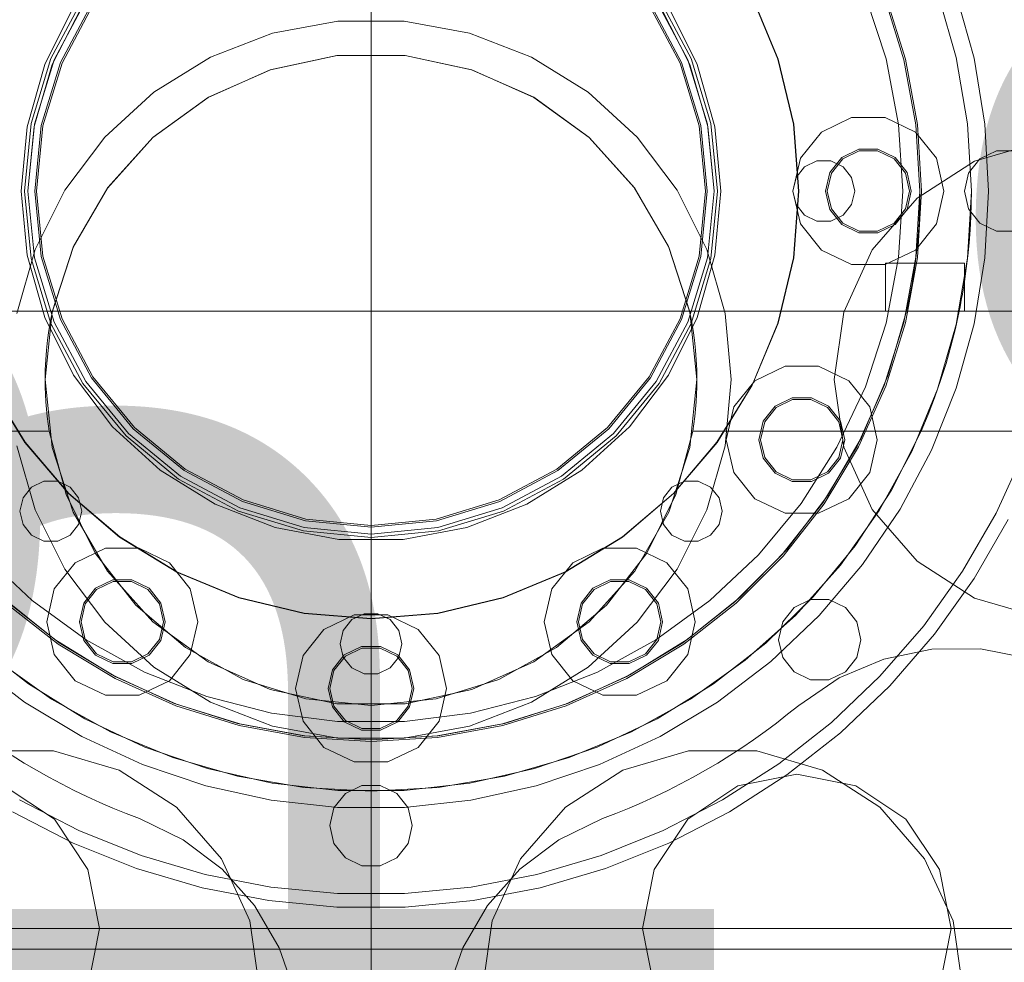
# Model space of a CAD drawing. Header units: millimetres. Extents: x -4738 to 65662, y -68080 to 6847.
# Tile 914 of 1056: x 24348 to 24635, y 1500 to 1775. Entities that reach past the tile are written whole.
import ezdxf

# ---------------------------------------------------------------- set-up
doc = ezdxf.new("R2010")
doc.units = ezdxf.units.MM
for name, color, linetype, lineweight in [('COTAS_O', 1, 'Continuous', 0), ('COTAS_P', 1, 'Continuous', 0), ('lateral_briquetadora', 7, 'Continuous', 0)]:
    doc.layers.add(name, color=color, linetype=linetype, lineweight=lineweight)
doc.dimstyles.new('R19_100', dxfattribs={"dimtxt": 250, "dimasz": 150, "dimexe": 150, "dimexo": 80, "dimgap": 100, "dimtad": 1, "dimtih": 1, "dimtoh": 1, "dimdsep": 46, "dimcen": 0.09, "dimadec": 0, "dimazin": 0, "dimtfac": 1, "dimtdec": 4, "dimtofl": 0, "dimtmove": 0, "dimatfit": 3, "dimfxl": 1, "dimtolj": 1, "dimtzin": 0, "dimarcsym": 0})

# ---------------------------------------------------------------- blocks, each defined once
blk = doc.blocks.new('DIM_R30_4')
at = {"layer": 'COTAS_P'}
for p, q in [((15248.37, 1279.09), (24311.82, 4109.09)), ((24311.82, 4109.09), (24155.23, 4107.34)), ((24311.82, 4109.09), (24182.05, 4021.43)), ((24580.07, 3250), (24311.82, 4109.09)), ((15248.37, 1279.09), (15378.14, 1366.76)), ((15248.37, 1279.09), (15404.97, 1280.85)), ((15516.62, 420), (15248.37, 1279.09))]:
    blk.add_line(p, q, dxfattribs=at)
blk.add_text('9495 P', height=250, rotation=17.3406, dxfattribs=at).set_placement((19750.29, 2789.55))
blk = doc.blocks.new('DIM_R30_6')
at = {"layer": 'COTAS_P'}
for p, q in [((24580.07, 3250), (24980.07, 3250)), ((24980.07, 3250), (24935.07, 3100)), ((24980.07, 0), (24980.07, 3250)), ((24980.07, 3250), (25025.07, 3100)), ((24980.07, 0), (24935.07, 150)), ((24980.07, 0), (25025.07, 150)), ((24580.07, 0), (24980.07, 0))]:
    blk.add_line(p, q, dxfattribs=at)
blk.add_text('3250 P', height=250, rotation=90, dxfattribs=at).set_placement((24880.07, 1625))
blk = doc.blocks.new('DIM_R30_7')
at = {"layer": 'COTAS_P'}
for p, q in [((24250.07, 2141), (24400.07, 2186)), ((26750.07, 2141), (26600.07, 2186)), ((24250.07, 1241), (24250.07, 2141)), ((24250.07, 2141), (26750.07, 2141)), ((24250.07, 2141), (24400.07, 2096)), ((26750.07, 2141), (26600.07, 2096)), ((26750.07, 1241), (26750.07, 2141))]:
    blk.add_line(p, q, dxfattribs=at)
blk.add_text('2500 P', height=250, dxfattribs=at).set_placement((25500.07, 2241))
blk = doc.blocks.new('DIM_R30_8')
at = {"layer": 'COTAS_P'}
for p, q in [((24250.07, 1241), (24650.07, 1241)), ((24650.07, 1241), (24605.07, 1091)), ((24650.07, 0), (24650.07, 1241)), ((24650.07, 1241), (24695.07, 1091)), ((24650.07, 0), (24605.07, 150)), ((24650.07, 0), (24695.07, 150)), ((24250.07, 0), (24650.07, 0))]:
    blk.add_line(p, q, dxfattribs=at)
blk.add_text('1241 P', height=250, rotation=90, dxfattribs=at).set_placement((24550.07, 620.5))
blk = doc.blocks.new('DIM_R30_27')
at = {"layer": 'COTAS_O'}
for p, q in [((23750.07, 2330), (24450.07, 2330)), ((24450.07, 2330), (24405.07, 2180)), ((24450.07, 0), (24450.07, 2330)), ((24450.07, 2330), (24495.07, 2180)), ((24450.07, 0), (24405.07, 150)), ((24450.07, 0), (24495.07, 150)), ((23750.07, 0), (24450.07, 0))]:
    blk.add_line(p, q, dxfattribs=at)
blk.add_text('2330 O', height=250, rotation=90, dxfattribs=at).set_placement((24350.07, 1165))

msp = doc.modelspace()

# ---------------------------------------------------------------- linework, layer by layer
at = {"layer": 'lateral_briquetadora'}
for p, q in [((24615.247, 1782.799), (24620.68, 1763.941)), ((24625.859, 1763.695), (24620.645, 1782.474)), ((24366.089, 1781.113), (24356.756, 1763.651)), ((24357.68, 1763.268), (24366.921, 1780.557)), ((24533.214, 1780.557), (24542.455, 1763.268)), ((24543.379, 1763.651), (24534.046, 1781.113)), ((24561.193, 1781.469), (24568.644, 1763.433)), ((24561.295, 1781.489), (24568.745, 1763.446)), ((24594.183, 1782.059), (24600.198, 1763.547)), ((24599.67, 1781.737), (24605.418, 1763.291)), ((24600.138, 1781.914), (24605.904, 1763.41)), ((24354.955, 1761.847), (24363.345, 1778.696)), ((24357.13, 1761.914), (24365.722, 1778.72)), ((24359.527, 1762.503), (24368.583, 1779.446)), ((24359.989, 1762.312), (24368.999, 1779.168)), ((24531.136, 1779.168), (24540.146, 1762.312)), ((24531.552, 1779.446), (24540.608, 1762.503)), ((24534.413, 1778.72), (24543.005, 1761.914)), ((24536.79, 1778.696), (24545.18, 1761.847)), ((24421.333, 1770.992), (24440.379, 1774.552)), ((24440.379, 1774.552), (24459.756, 1774.552)), ((24459.756, 1774.552), (24478.802, 1770.992)), ((24403.265, 1763.992), (24421.333, 1770.992)), ((24478.802, 1770.992), (24496.87, 1763.992)), ((24356.756, 1763.651), (24351.008, 1744.704)), ((24351.989, 1744.509), (24357.68, 1763.268)), ((24353.951, 1744.119), (24359.527, 1762.503)), ((24386.791, 1753.792), (24403.265, 1763.992)), ((24420.711, 1760.35), (24440.137, 1764.48)), ((24420.767, 1760.368), (24440.157, 1764.482)), ((24440.137, 1764.48), (24459.998, 1764.48)), ((24440.157, 1764.482), (24459.978, 1764.482)), ((24459.978, 1764.482), (24479.368, 1760.368)), ((24459.998, 1764.48), (24479.424, 1760.35)), ((24496.87, 1763.992), (24513.344, 1753.792)), ((24540.608, 1762.503), (24546.184, 1744.119)), ((24542.455, 1763.268), (24548.146, 1744.509)), ((24549.127, 1744.704), (24543.379, 1763.651)), ((24568.644, 1763.433), (24573.19, 1744.455)), ((24568.745, 1763.446), (24573.29, 1744.461)), ((24600.198, 1763.547), (24603.845, 1744.427)), ((24605.418, 1763.291), (24608.901, 1744.286)), ((24605.904, 1763.41), (24609.397, 1744.346)), ((24620.68, 1763.941), (24623.967, 1744.594)), ((24629.012, 1744.461), (24625.859, 1763.695)), ((24349.804, 1743.742), (24354.955, 1761.847)), ((24351.849, 1743.792), (24357.13, 1761.914)), ((24354.441, 1744.021), (24359.989, 1762.312)), ((24402.567, 1752.272), (24420.711, 1760.35)), ((24402.652, 1752.321), (24420.767, 1760.368)), ((24479.368, 1760.368), (24497.483, 1752.321)), ((24479.424, 1760.35), (24497.567, 1752.272)), ((24540.146, 1762.312), (24545.694, 1744.021)), ((24543.005, 1761.914), (24548.286, 1743.792)), ((24545.18, 1761.847), (24550.331, 1743.742)), ((24372.472, 1740.738), (24386.791, 1753.792)), ((24513.344, 1753.792), (24527.663, 1740.738)), ((24386.5, 1740.599), (24402.567, 1752.272)), ((24386.602, 1740.69), (24402.652, 1752.321)), ((24497.483, 1752.321), (24513.533, 1740.69)), ((24497.567, 1752.272), (24513.635, 1740.599)), ((24581.351, 1742.2), (24590.172, 1746.448)), ((24590.172, 1746.448), (24599.963, 1746.448)), ((24599.963, 1746.448), (24608.784, 1742.2)), ((24348.067, 1725), (24349.804, 1743.742)), ((24351.008, 1744.704), (24349.067, 1725)), ((24350.067, 1725), (24351.989, 1744.509)), ((24350.067, 1725), (24351.849, 1743.792)), ((24352.067, 1725), (24353.951, 1744.119)), ((24352.567, 1725), (24354.441, 1744.021)), ((24545.694, 1744.021), (24547.567, 1725)), ((24546.184, 1744.119), (24548.067, 1725)), ((24548.146, 1744.509), (24550.067, 1725)), ((24548.286, 1743.792), (24550.067, 1725)), ((24551.067, 1725), (24549.127, 1744.704)), ((24550.331, 1743.742), (24552.067, 1725)), ((24573.19, 1744.455), (24574.717, 1725)), ((24573.29, 1744.461), (24574.817, 1725)), ((24603.845, 1744.427), (24605.067, 1725)), ((24608.901, 1744.286), (24610.067, 1725)), ((24609.397, 1744.346), (24610.567, 1725)), ((24623.967, 1744.594), (24625.067, 1725)), ((24630.067, 1725), (24629.012, 1744.461)), ((24360.795, 1725.275), (24372.472, 1740.738)), ((24373.211, 1725.84), (24386.5, 1740.599)), ((24373.314, 1725.982), (24386.602, 1740.69)), ((24513.533, 1740.69), (24526.821, 1725.982)), ((24513.635, 1740.599), (24526.924, 1725.84)), ((24527.663, 1740.738), (24539.34, 1725.275)), ((24575.246, 1734.545), (24581.351, 1742.2)), ((24608.784, 1742.2), (24614.889, 1734.545)), ((24587.274, 1734.773), (24592.286, 1737.187)), ((24587.586, 1734.382), (24592.397, 1736.699)), ((24592.286, 1737.187), (24597.849, 1737.187)), ((24592.397, 1736.699), (24597.738, 1736.699)), ((24597.738, 1736.699), (24602.549, 1734.382)), ((24597.849, 1737.187), (24602.861, 1734.773)), ((24625.988, 1733.674), (24645.105, 1739.287)), ((24632.397, 1736.699), (24627.586, 1734.382)), ((24637.738, 1736.699), (24632.397, 1736.699)), ((24573.067, 1725), (24575.246, 1734.545)), ((24576.456, 1732.036), (24580.065, 1733.774)), ((24580.065, 1733.774), (24584.07, 1733.774)), ((24583.805, 1730.424), (24587.274, 1734.773)), ((24584.07, 1733.774), (24587.679, 1732.036)), ((24584.256, 1730.207), (24587.586, 1734.382)), ((24602.549, 1734.382), (24605.879, 1730.207)), ((24602.861, 1734.773), (24606.33, 1730.424)), ((24609.227, 1722.902), (24625.988, 1733.674)), ((24614.889, 1734.545), (24617.067, 1725)), ((24627.586, 1734.382), (24624.256, 1730.207)), ((24573.959, 1728.905), (24576.456, 1732.036)), ((24587.679, 1732.036), (24590.176, 1728.905)), ((24573.067, 1725), (24573.959, 1728.905)), ((24582.567, 1725), (24583.805, 1730.424)), ((24583.067, 1725), (24584.256, 1730.207)), ((24590.176, 1728.905), (24591.067, 1725)), ((24605.879, 1730.207), (24607.067, 1725)), ((24606.33, 1730.424), (24607.567, 1725)), ((24624.256, 1730.207), (24623.067, 1725)), ((24352.158, 1707.93), (24360.795, 1725.275)), ((24363.281, 1708.64), (24373.211, 1725.84)), ((24363.368, 1708.836), (24373.314, 1725.982)), ((24526.821, 1725.982), (24536.767, 1708.836)), ((24526.924, 1725.84), (24536.854, 1708.64)), ((24539.34, 1725.275), (24547.977, 1707.93)), ((24349.804, 1706.258), (24348.067, 1725)), ((24349.067, 1725), (24351.008, 1705.296)), ((24351.989, 1705.491), (24350.067, 1725)), ((24353.951, 1705.881), (24352.067, 1725)), ((24354.441, 1705.979), (24352.567, 1725)), ((24547.567, 1725), (24545.694, 1705.979)), ((24548.067, 1725), (24546.184, 1705.881)), ((24550.067, 1725), (24548.146, 1705.491)), ((24549.127, 1705.296), (24551.067, 1725)), ((24552.067, 1725), (24550.331, 1706.258)), ((24575.246, 1715.455), (24573.067, 1725)), ((24573.959, 1721.095), (24573.067, 1725)), ((24574.717, 1725), (24573.183, 1705.5)), ((24574.817, 1725), (24573.282, 1705.485)), ((24583.805, 1719.576), (24582.567, 1725)), ((24584.256, 1719.793), (24583.067, 1725)), ((24591.067, 1725), (24590.176, 1721.095)), ((24596.18, 1707.845), (24609.227, 1722.902)), ((24605.067, 1725), (24603.845, 1705.573)), ((24607.067, 1725), (24605.879, 1719.793)), ((24607.567, 1725), (24606.33, 1719.576)), ((24610.067, 1725), (24608.901, 1705.714)), ((24610.567, 1725), (24609.397, 1705.654)), ((24610.067, 1725), (24610.039, 1721.992)), ((24617.067, 1725), (24614.889, 1715.455)), ((24623.067, 1725), (24624.256, 1719.793)), ((24625.067, 1725), (24623.967, 1705.406)), ((24625.067, 1725), (24625.027, 1721.217)), ((24629.012, 1705.539), (24630.067, 1725)), ((24576.456, 1717.964), (24573.959, 1721.095)), ((24587.274, 1715.227), (24583.805, 1719.576)), ((24587.586, 1715.618), (24584.256, 1719.793)), ((24590.176, 1721.095), (24587.679, 1717.964)), ((24605.879, 1719.793), (24602.549, 1715.618)), ((24606.33, 1719.576), (24602.861, 1715.227)), ((24610.039, 1721.992), (24609.954, 1718.984)), ((24624.256, 1719.793), (24627.586, 1715.618)), ((24625.027, 1721.217), (24624.904, 1717.436)), ((24580.065, 1716.226), (24576.456, 1717.964)), ((24587.679, 1717.964), (24584.07, 1716.226)), ((24609.954, 1718.984), (24609.813, 1715.979)), ((24624.904, 1717.436), (24624.7, 1713.658)), ((24581.351, 1707.8), (24575.246, 1715.455)), ((24584.07, 1716.226), (24580.065, 1716.226)), ((24592.286, 1712.813), (24587.274, 1715.227)), ((24592.397, 1713.301), (24587.586, 1715.618)), ((24602.549, 1715.618), (24597.738, 1713.301)), ((24602.861, 1715.227), (24597.849, 1712.813)), ((24614.889, 1715.455), (24608.784, 1707.8)), ((24609.813, 1715.979), (24609.615, 1712.977)), ((24624.7, 1713.658), (24624.414, 1709.886)), ((24627.586, 1715.618), (24632.397, 1713.301)), ((24597.849, 1712.813), (24592.286, 1712.813)), ((24597.738, 1713.301), (24592.397, 1713.301)), ((24609.615, 1712.977), (24609.361, 1709.979)), ((24632.397, 1713.301), (24637.738, 1713.301)), ((24346.855, 1689.294), (24352.158, 1707.93)), ((24357.143, 1689.752), (24363.281, 1708.64)), ((24357.197, 1690), (24363.368, 1708.836)), ((24536.767, 1708.836), (24542.938, 1690)), ((24536.854, 1708.64), (24542.992, 1689.752)), ((24547.977, 1707.93), (24553.28, 1689.294)), ((24587.903, 1689.721), (24596.18, 1707.845)), ((24609.361, 1709.979), (24609.05, 1706.986)), ((24624.414, 1709.886), (24624.046, 1706.121)), ((24354.955, 1688.153), (24349.804, 1706.258)), ((24351.008, 1705.296), (24356.756, 1686.349)), ((24357.68, 1686.732), (24351.989, 1705.491)), ((24359.527, 1687.497), (24353.951, 1705.881)), ((24359.989, 1687.688), (24354.441, 1705.979)), ((24545.694, 1705.979), (24540.146, 1687.688)), ((24546.184, 1705.881), (24540.608, 1687.497)), ((24548.146, 1705.491), (24542.455, 1686.732)), ((24543.379, 1686.349), (24549.127, 1705.296)), ((24550.331, 1706.258), (24545.18, 1688.153)), ((24573.183, 1705.5), (24568.617, 1686.481)), ((24573.282, 1705.485), (24568.712, 1686.45)), ((24590.172, 1703.552), (24581.351, 1707.8)), ((24608.784, 1707.8), (24599.963, 1703.552)), ((24603.845, 1705.573), (24600.198, 1686.453)), ((24608.901, 1705.714), (24605.418, 1686.709)), ((24609.397, 1705.654), (24605.904, 1686.59)), ((24609.05, 1706.986), (24608.683, 1704)), ((24623.967, 1705.406), (24620.68, 1686.059)), ((24624.046, 1706.121), (24623.597, 1702.364)), ((24625.859, 1686.305), (24629.012, 1705.539)), ((24599.963, 1703.552), (24590.172, 1703.552)), ((24600.067, 1690), (24600.067, 1704)), ((24608.683, 1704), (24600.067, 1704)), ((24623.067, 1704), (24600.067, 1704)), ((24608.683, 1704), (24608.404, 1701.987)), ((24623.067, 1704), (24623.067, 1690)), ((24623.597, 1702.364), (24623.067, 1698.618)), ((24608.099, 1699.978), (24607.768, 1697.973)), ((24608.404, 1701.987), (24608.099, 1699.978)), ((24607.768, 1697.973), (24607.412, 1695.973)), ((24622.673, 1696.148), (24622.875, 1697.382)), ((24622.875, 1697.382), (24623.067, 1698.618)), ((24623.067, 1698.618), (24623.067, 1690)), ((24607.031, 1693.977), (24606.624, 1691.986)), ((24607.412, 1695.973), (24607.031, 1693.977)), ((24622.015, 1692.454), (24622.243, 1693.684)), ((24622.243, 1693.684), (24622.462, 1694.915)), ((24622.462, 1694.915), (24622.673, 1696.148)), ((24606.624, 1691.986), (24606.192, 1690)), ((24621.532, 1690), (24621.778, 1691.226)), ((24621.778, 1691.226), (24622.015, 1692.454)), ((24940.067, 1690), (24000.067, 1690)), ((24357.197, 1690), (24334.722, 1690)), ((24363.345, 1671.304), (24354.955, 1688.153)), ((24355.067, 1670), (24357.143, 1689.752)), ((24357.197, 1690), (24356.633, 1687.177)), ((24357.197, 1690), (24542.938, 1690)), ((24545.18, 1688.153), (24536.79, 1671.304)), ((24543.502, 1687.177), (24542.938, 1690)), ((24777.067, 1690), (24542.938, 1690)), ((24542.992, 1689.752), (24545.067, 1670)), ((24553.28, 1689.294), (24555.067, 1670)), ((24585.067, 1670), (24587.903, 1689.721)), ((24600.067, 1690), (24606.192, 1690)), ((24623.067, 1690), (24600.067, 1690)), ((24606.192, 1690), (24600.732, 1671.147)), ((24621.532, 1690), (24620.404, 1684.869)), ((24980.067, 1690), (24621.532, 1690)), ((24623.067, 1690), (24621.532, 1690)), ((24885.067, 1690), (24623.067, 1690)), ((24356.633, 1687.177), (24356.156, 1684.338)), ((24356.756, 1686.349), (24366.089, 1668.887)), ((24366.921, 1669.443), (24357.68, 1686.732)), ((24368.583, 1670.554), (24359.527, 1687.497)), ((24368.999, 1670.832), (24359.989, 1687.688)), ((24540.146, 1687.688), (24531.136, 1670.832)), ((24540.608, 1687.497), (24531.552, 1670.554)), ((24542.455, 1686.732), (24533.214, 1669.443)), ((24534.046, 1668.887), (24543.379, 1686.349)), ((24543.979, 1684.338), (24543.502, 1687.177)), ((24568.617, 1686.481), (24561.131, 1668.41)), ((24568.712, 1686.45), (24561.221, 1668.365)), ((24600.198, 1686.453), (24594.183, 1667.941)), ((24605.418, 1686.709), (24599.67, 1668.263)), ((24605.904, 1686.59), (24600.138, 1668.086)), ((24620.68, 1686.059), (24615.247, 1667.201)), ((24620.404, 1684.869), (24619.122, 1679.774)), ((24620.645, 1667.526), (24625.859, 1686.305)), ((24356.156, 1684.338), (24355.764, 1681.487)), ((24544.371, 1681.487), (24543.979, 1684.338)), ((24355.764, 1681.487), (24355.46, 1678.624)), ((24544.675, 1678.624), (24544.371, 1681.487)), ((24619.122, 1679.774), (24617.689, 1674.719)), ((24355.46, 1678.624), (24355.242, 1675.754)), ((24544.893, 1675.754), (24544.675, 1678.624)), ((24355.242, 1675.754), (24355.111, 1672.878)), ((24545.024, 1672.878), (24544.893, 1675.754)), ((24561.924, 1669.7), (24570.746, 1673.948)), ((24570.746, 1673.948), (24580.537, 1673.948)), ((24580.537, 1673.948), (24589.358, 1669.7)), ((24617.689, 1674.719), (24616.104, 1669.71)), ((24355.111, 1672.878), (24355.067, 1670)), ((24374.689, 1656.283), (24363.345, 1671.304)), ((24380.771, 1655.704), (24368.583, 1670.554)), ((24381.125, 1656.057), (24368.999, 1670.832)), ((24531.136, 1670.832), (24519.01, 1656.057)), ((24531.552, 1670.554), (24519.364, 1655.704)), ((24536.79, 1671.304), (24525.446, 1656.283)), ((24545.067, 1670), (24545.024, 1672.878)), ((24600.732, 1671.147), (24593.005, 1653.104)), ((24349.143, 1651.674), (24338.914, 1668.365)), ((24349.224, 1651.733), (24339.004, 1668.41)), ((24355.067, 1670), (24355.092, 1667.848)), ((24357.143, 1650.248), (24355.067, 1670)), ((24355.092, 1667.848), (24355.165, 1665.698)), ((24366.089, 1668.887), (24378.65, 1653.582)), ((24379.357, 1654.289), (24366.921, 1669.443)), ((24533.214, 1669.443), (24520.778, 1654.289)), ((24521.485, 1653.582), (24534.046, 1668.887)), ((24545.067, 1670), (24542.992, 1650.248)), ((24544.97, 1665.698), (24545.043, 1667.848)), ((24545.043, 1667.848), (24545.067, 1670)), ((24561.131, 1668.41), (24550.911, 1651.733)), ((24561.221, 1668.365), (24550.992, 1651.674)), ((24553.28, 1650.706), (24555.067, 1670)), ((24555.82, 1662.045), (24561.924, 1669.7)), ((24587.903, 1650.279), (24585.067, 1670)), ((24594.183, 1667.941), (24585.895, 1650.328)), ((24589.358, 1669.7), (24595.462, 1662.045)), ((24599.67, 1668.263), (24591.74, 1650.644)), ((24600.138, 1668.086), (24592.183, 1650.412)), ((24616.104, 1669.71), (24614.369, 1664.751)), ((24355.165, 1665.698), (24355.287, 1663.549)), ((24544.848, 1663.549), (24544.97, 1665.698)), ((24615.247, 1667.201), (24607.737, 1649.07)), ((24613.431, 1649.42), (24620.645, 1667.526)), ((24355.287, 1663.549), (24355.457, 1661.404)), ((24544.678, 1661.404), (24544.848, 1663.549)), ((24553.641, 1652.5), (24555.82, 1662.045)), ((24564.379, 1657.924), (24567.848, 1662.273)), ((24567.848, 1662.273), (24572.86, 1664.687)), ((24568.159, 1661.882), (24572.971, 1664.199)), ((24572.86, 1664.687), (24578.423, 1664.687)), ((24572.971, 1664.199), (24578.311, 1664.199)), ((24578.311, 1664.199), (24583.123, 1661.882)), ((24578.423, 1664.687), (24583.435, 1662.273)), ((24583.435, 1662.273), (24586.903, 1657.924)), ((24595.462, 1662.045), (24597.641, 1652.5)), ((24614.369, 1664.751), (24612.487, 1659.846)), ((24355.457, 1661.404), (24355.676, 1659.264)), ((24355.676, 1659.264), (24355.943, 1657.129)), ((24544.191, 1657.129), (24544.459, 1659.264)), ((24544.459, 1659.264), (24544.678, 1661.404)), ((24564.83, 1657.707), (24568.159, 1661.882)), ((24583.123, 1661.882), (24586.453, 1657.707)), ((24612.487, 1659.846), (24610.458, 1655)), ((24355.943, 1657.129), (24356.259, 1655)), ((24388.599, 1643.602), (24374.689, 1656.283)), ((24525.446, 1656.283), (24511.536, 1643.602)), ((24543.876, 1655), (24544.191, 1657.129)), ((24563.141, 1652.5), (24564.379, 1657.924)), ((24563.641, 1652.5), (24564.83, 1657.707)), ((24586.453, 1657.707), (24587.641, 1652.5)), ((24586.903, 1657.924), (24588.141, 1652.5)), ((24356.259, 1655), (24327.908, 1655)), ((24361.168, 1636.507), (24356.259, 1655)), ((24378.65, 1653.582), (24393.955, 1641.022)), ((24394.51, 1641.853), (24379.357, 1654.289)), ((24395.622, 1643.516), (24380.771, 1655.704)), ((24395.899, 1643.932), (24381.125, 1656.057)), ((24519.01, 1656.057), (24504.236, 1643.932)), ((24519.364, 1655.704), (24504.513, 1643.516)), ((24520.778, 1654.289), (24505.625, 1641.853)), ((24506.18, 1641.022), (24521.485, 1653.582)), ((24543.876, 1655), (24538.967, 1636.507)), ((24785.361, 1655), (24543.876, 1655)), ((24610.458, 1655), (24601.768, 1637.754)), ((24980.067, 1655), (24610.458, 1655)), ((24940.067, 1655), (24610.458, 1655)), ((24346.855, 1650.706), (24352.158, 1632.07)), ((24361.856, 1636.788), (24349.143, 1651.674)), ((24361.927, 1636.859), (24349.224, 1651.733)), ((24550.911, 1651.733), (24538.208, 1636.859)), ((24550.992, 1651.674), (24538.279, 1636.788)), ((24547.977, 1632.07), (24553.28, 1650.706)), ((24555.82, 1642.955), (24553.641, 1652.5)), ((24564.379, 1647.076), (24563.141, 1652.5)), ((24564.83, 1647.293), (24563.641, 1652.5)), ((24591.74, 1650.644), (24581.745, 1634.11)), ((24593.005, 1653.104), (24583.126, 1636.144)), ((24587.641, 1652.5), (24586.453, 1647.293)), ((24588.141, 1652.5), (24586.903, 1647.076)), ((24597.641, 1652.5), (24595.462, 1642.955)), ((24363.281, 1631.36), (24357.143, 1650.248)), ((24542.992, 1650.248), (24536.854, 1631.36)), ((24585.895, 1650.328), (24575.465, 1633.893)), ((24592.183, 1650.412), (24582.156, 1633.826)), ((24596.18, 1632.155), (24587.903, 1650.279)), ((24607.737, 1649.07), (24598.244, 1631.894)), ((24604.302, 1632.2), (24613.431, 1649.42)), ((24640.383, 1648.809), (24632.279, 1631.064)), ((24567.848, 1642.727), (24564.379, 1647.076)), ((24568.159, 1643.118), (24564.83, 1647.293)), ((24586.453, 1647.293), (24583.123, 1643.118)), ((24586.903, 1647.076), (24583.435, 1642.727)), ((24404.602, 1633.693), (24388.599, 1643.602)), ((24411.799, 1632.612), (24394.51, 1641.853)), ((24412.565, 1634.46), (24395.622, 1643.516)), ((24412.756, 1634.922), (24395.899, 1643.932)), ((24504.236, 1643.932), (24487.379, 1634.922)), ((24504.513, 1643.516), (24487.57, 1634.46)), ((24505.625, 1641.853), (24488.336, 1632.612)), ((24511.536, 1643.602), (24495.533, 1633.693)), ((24561.924, 1635.3), (24555.82, 1642.955)), ((24572.86, 1640.313), (24567.848, 1642.727)), ((24572.971, 1640.801), (24568.159, 1643.118)), ((24583.123, 1643.118), (24578.311, 1640.801)), ((24583.435, 1642.727), (24578.423, 1640.313)), ((24595.462, 1642.955), (24589.358, 1635.3)), ((24351.118, 1638.698), (24354.727, 1640.436)), ((24354.727, 1640.436), (24358.732, 1640.436)), ((24358.732, 1640.436), (24362.341, 1638.698)), ((24393.955, 1641.022), (24411.416, 1631.688)), ((24488.719, 1631.688), (24506.18, 1641.022)), ((24537.794, 1638.698), (24541.403, 1640.436)), ((24541.403, 1640.436), (24545.408, 1640.436)), ((24545.408, 1640.436), (24549.017, 1638.698)), ((24578.423, 1640.313), (24572.86, 1640.313)), ((24578.311, 1640.801), (24572.971, 1640.801)), ((24348.621, 1635.567), (24351.118, 1638.698)), ((24369.682, 1619.372), (24361.168, 1636.507)), ((24376.741, 1624.075), (24361.856, 1636.788)), ((24376.8, 1624.156), (24361.927, 1636.859)), ((24362.341, 1638.698), (24364.838, 1635.567)), ((24538.208, 1636.859), (24523.335, 1624.156)), ((24538.279, 1636.788), (24523.394, 1624.075)), ((24538.967, 1636.507), (24530.453, 1619.372)), ((24535.297, 1635.567), (24537.794, 1638.698)), ((24549.017, 1638.698), (24551.514, 1635.567)), ((24583.126, 1636.144), (24571.245, 1620.52)), ((24601.768, 1637.754), (24591.231, 1621.57)), ((24347.729, 1631.662), (24348.621, 1635.567)), ((24364.838, 1635.567), (24365.729, 1631.662)), ((24422.154, 1626.894), (24404.602, 1633.693)), ((24430.949, 1628.883), (24412.565, 1634.46)), ((24431.046, 1629.373), (24412.756, 1634.922)), ((24487.379, 1634.922), (24469.089, 1629.373)), ((24487.57, 1634.46), (24469.186, 1628.883)), ((24495.533, 1633.693), (24477.981, 1626.894)), ((24534.406, 1631.662), (24535.297, 1635.567)), ((24551.514, 1635.567), (24552.406, 1631.662)), ((24570.746, 1631.052), (24561.924, 1635.3)), ((24575.465, 1633.893), (24563.058, 1618.895)), ((24581.745, 1634.11), (24569.829, 1618.9)), ((24582.156, 1633.826), (24570.203, 1618.569)), ((24589.358, 1635.3), (24580.537, 1631.052)), ((24348.621, 1627.757), (24347.729, 1631.662)), ((24352.158, 1632.07), (24360.795, 1614.725)), ((24373.211, 1614.16), (24363.281, 1631.36)), ((24365.729, 1631.662), (24364.838, 1627.757)), ((24411.416, 1631.688), (24430.363, 1625.941)), ((24430.558, 1626.921), (24411.799, 1632.612)), ((24488.336, 1632.612), (24469.577, 1626.921)), ((24469.772, 1625.941), (24488.719, 1631.688)), ((24536.854, 1631.36), (24526.924, 1614.16)), ((24535.297, 1627.757), (24534.406, 1631.662)), ((24539.34, 1614.725), (24547.977, 1632.07)), ((24552.406, 1631.662), (24551.514, 1627.757)), ((24580.537, 1631.052), (24570.746, 1631.052)), ((24598.244, 1631.894), (24586.888, 1615.889)), ((24593.364, 1616.069), (24604.302, 1632.2)), ((24609.227, 1617.098), (24596.18, 1632.155)), ((24632.279, 1631.064), (24622.524, 1614.169)), ((24351.118, 1624.625), (24348.621, 1627.757)), ((24364.838, 1627.757), (24362.341, 1624.625)), ((24450.067, 1627), (24430.949, 1628.883)), ((24450.067, 1627.5), (24431.046, 1629.373)), ((24469.089, 1629.373), (24450.067, 1627.5)), ((24469.186, 1628.883), (24450.067, 1627)), ((24537.794, 1624.625), (24535.297, 1627.757)), ((24551.514, 1627.757), (24549.017, 1624.625)), ((24635.834, 1629.231), (24625.889, 1612.006)), ((24354.727, 1622.888), (24351.118, 1624.625)), ((24362.341, 1624.625), (24358.732, 1622.888)), ((24440.656, 1623.435), (24422.154, 1626.894)), ((24430.363, 1625.941), (24450.067, 1624)), ((24450.067, 1625), (24430.558, 1626.921)), ((24469.577, 1626.921), (24450.067, 1625)), ((24450.067, 1624), (24469.772, 1625.941)), ((24477.981, 1626.894), (24459.479, 1623.435)), ((24541.403, 1622.888), (24537.794, 1624.625)), ((24549.017, 1624.625), (24545.408, 1622.888)), ((24358.732, 1622.888), (24354.727, 1622.888)), ((24393.432, 1613.847), (24376.741, 1624.075)), ((24393.478, 1613.936), (24376.8, 1624.156)), ((24459.479, 1623.435), (24440.656, 1623.435)), ((24523.335, 1624.156), (24506.657, 1613.936)), ((24523.394, 1624.075), (24506.703, 1613.847)), ((24545.408, 1622.888), (24541.403, 1622.888)), ((24351.267, 1605.57), (24337.077, 1618.895)), ((24363.851, 1616.627), (24372.672, 1620.875)), ((24381.457, 1604.291), (24369.682, 1619.372)), ((24372.672, 1620.875), (24382.463, 1620.875)), ((24382.463, 1620.875), (24391.284, 1616.627)), ((24508.851, 1616.627), (24517.672, 1620.875)), ((24517.672, 1620.875), (24527.463, 1620.875)), ((24530.453, 1619.372), (24518.678, 1604.291)), ((24527.463, 1620.875), (24536.284, 1616.627)), ((24563.058, 1618.895), (24548.868, 1605.57)), ((24569.829, 1618.9), (24556.167, 1605.238)), ((24571.245, 1620.52), (24557.54, 1606.469)), ((24591.231, 1621.57), (24578.976, 1606.646)), ((24357.746, 1608.972), (24363.851, 1616.627)), ((24391.284, 1616.627), (24397.389, 1608.972)), ((24502.746, 1608.972), (24508.851, 1616.627)), ((24536.284, 1616.627), (24542.389, 1608.972)), ((24570.203, 1618.569), (24556.499, 1604.864)), ((24580.747, 1601.214), (24593.364, 1616.069)), ((24625.988, 1606.326), (24609.227, 1617.098)), ((24360.795, 1614.725), (24372.472, 1599.262)), ((24386.5, 1599.401), (24373.211, 1614.16)), ((24411.518, 1606.356), (24393.432, 1613.847)), ((24411.549, 1606.451), (24393.478, 1613.936)), ((24506.657, 1613.936), (24488.586, 1606.451)), ((24506.703, 1613.847), (24488.617, 1606.356)), ((24526.924, 1614.16), (24513.635, 1599.401)), ((24527.663, 1599.262), (24539.34, 1614.725)), ((24586.888, 1615.889), (24573.811, 1601.256)), ((24622.524, 1614.169), (24611.208, 1598.277)), ((24369.774, 1609.199), (24374.786, 1611.613)), ((24370.086, 1608.808), (24374.897, 1611.125)), ((24374.786, 1611.613), (24380.349, 1611.613)), ((24374.897, 1611.125), (24380.238, 1611.125)), ((24380.238, 1611.125), (24385.049, 1608.808)), ((24380.349, 1611.613), (24385.361, 1609.199)), ((24514.774, 1609.199), (24519.786, 1611.613)), ((24515.086, 1608.808), (24519.897, 1611.125)), ((24519.786, 1611.613), (24525.349, 1611.613)), ((24519.897, 1611.125), (24525.238, 1611.125)), ((24525.238, 1611.125), (24530.049, 1608.808)), ((24525.349, 1611.613), (24530.361, 1609.199)), ((24625.889, 1612.006), (24614.353, 1595.805)), ((24355.567, 1599.426), (24357.746, 1608.972)), ((24366.305, 1604.85), (24369.774, 1609.199)), ((24366.756, 1604.633), (24370.086, 1608.808)), ((24385.049, 1608.808), (24388.379, 1604.633)), ((24385.361, 1609.199), (24388.83, 1604.85)), ((24397.389, 1608.972), (24399.567, 1599.426)), ((24500.567, 1599.426), (24502.746, 1608.972)), ((24511.305, 1604.85), (24514.774, 1609.199)), ((24511.756, 1604.633), (24515.086, 1608.808)), ((24530.049, 1608.808), (24533.379, 1604.633)), ((24530.361, 1609.199), (24533.83, 1604.85)), ((24542.389, 1608.972), (24544.567, 1599.426)), ((24357.917, 1594.202), (24342.595, 1606.469)), ((24358.893, 1592.911), (24343.636, 1604.864)), ((24359.177, 1593.323), (24343.968, 1605.238)), ((24367.014, 1594.129), (24351.267, 1605.57)), ((24365.067, 1599.426), (24366.305, 1604.85)), ((24365.567, 1599.426), (24366.756, 1604.633)), ((24388.379, 1604.633), (24389.567, 1599.426)), ((24388.83, 1604.85), (24390.067, 1599.426)), ((24430.552, 1601.786), (24411.518, 1606.356)), ((24430.568, 1601.885), (24411.549, 1606.451)), ((24488.586, 1606.451), (24469.567, 1601.885)), ((24488.617, 1606.356), (24469.583, 1601.786)), ((24510.067, 1599.426), (24511.305, 1604.85)), ((24510.567, 1599.426), (24511.756, 1604.633)), ((24548.868, 1605.57), (24533.121, 1594.129)), ((24533.379, 1604.633), (24534.567, 1599.426)), ((24533.83, 1604.85), (24535.067, 1599.426)), ((24556.167, 1605.238), (24540.958, 1593.323)), ((24556.499, 1604.864), (24541.242, 1592.911)), ((24557.54, 1606.469), (24542.218, 1594.202)), ((24578.976, 1606.646), (24565.15, 1593.163)), ((24578.212, 1605.884), (24573.4, 1603.567)), ((24583.552, 1605.884), (24578.212, 1605.884)), ((24588.364, 1603.567), (24583.552, 1605.884)), ((24645.105, 1600.713), (24625.988, 1606.326)), ((24396.016, 1591.876), (24381.457, 1604.291)), ((24450.067, 1600.25), (24430.552, 1601.786)), ((24450.067, 1600.35), (24430.568, 1601.885)), ((24444.456, 1600.036), (24448.065, 1601.774)), ((24448.065, 1601.774), (24452.07, 1601.774)), ((24469.567, 1601.885), (24450.067, 1600.35)), ((24469.583, 1601.786), (24450.067, 1600.25)), ((24452.07, 1601.774), (24455.679, 1600.036)), ((24518.678, 1604.291), (24504.119, 1591.876)), ((24573.4, 1603.567), (24570.071, 1599.392)), ((24591.694, 1599.392), (24588.364, 1603.567)), ((24357.746, 1589.881), (24355.567, 1599.426)), ((24366.305, 1594.003), (24365.067, 1599.426)), ((24366.756, 1594.22), (24365.567, 1599.426)), ((24372.472, 1599.262), (24386.791, 1586.208)), ((24402.567, 1587.728), (24386.5, 1599.401)), ((24389.567, 1599.426), (24388.379, 1594.22)), ((24390.067, 1599.426), (24388.83, 1594.003)), ((24399.567, 1599.426), (24397.389, 1589.881)), ((24436.351, 1597.2), (24445.172, 1601.448)), ((24441.959, 1596.905), (24444.456, 1600.036)), ((24445.172, 1601.448), (24454.963, 1601.448)), ((24454.963, 1601.448), (24463.784, 1597.2)), ((24455.679, 1600.036), (24458.176, 1596.905)), ((24513.635, 1599.401), (24497.567, 1587.728)), ((24502.746, 1589.881), (24500.567, 1599.426)), ((24511.305, 1594.003), (24510.067, 1599.426)), ((24511.756, 1594.22), (24510.567, 1599.426)), ((24513.344, 1586.208), (24527.663, 1599.262)), ((24534.567, 1599.426), (24533.379, 1594.22)), ((24535.067, 1599.426), (24533.83, 1594.003)), ((24544.567, 1599.426), (24542.389, 1589.881)), ((24573.811, 1601.256), (24559.178, 1588.179)), ((24566.597, 1587.811), (24580.747, 1601.214)), ((24570.071, 1599.392), (24568.882, 1594.185)), ((24592.882, 1594.185), (24591.694, 1599.392)), ((24430.246, 1589.545), (24436.351, 1597.2)), ((24441.067, 1593), (24441.959, 1596.905)), ((24458.176, 1596.905), (24459.067, 1593)), ((24463.784, 1597.2), (24469.889, 1589.545)), ((24611.208, 1598.277), (24598.433, 1583.534)), ((24350.212, 1581.286), (24334.985, 1593.163)), ((24374.626, 1583.902), (24357.917, 1594.202)), ((24375.712, 1583.327), (24359.177, 1593.323)), ((24369.774, 1589.653), (24366.305, 1594.003)), ((24370.086, 1590.044), (24366.756, 1594.22)), ((24384.072, 1584.752), (24367.014, 1594.129)), ((24388.379, 1594.22), (24385.049, 1590.044)), ((24388.83, 1594.003), (24385.361, 1589.653)), ((24514.774, 1589.653), (24511.305, 1594.003)), ((24515.086, 1590.044), (24511.756, 1594.22)), ((24533.121, 1594.129), (24516.063, 1584.752)), ((24540.958, 1593.323), (24524.423, 1583.327)), ((24542.218, 1594.202), (24525.509, 1583.902)), ((24533.379, 1594.22), (24530.049, 1590.044)), ((24533.83, 1594.003), (24530.361, 1589.653)), ((24565.15, 1593.163), (24549.923, 1581.286)), ((24568.882, 1594.185), (24570.071, 1588.979)), ((24591.694, 1588.979), (24592.882, 1594.185)), ((24614.353, 1595.805), (24601.328, 1580.773)), ((24375.479, 1582.884), (24358.893, 1592.911)), ((24412.767, 1582.629), (24396.016, 1591.876)), ((24441.959, 1589.095), (24441.067, 1593)), ((24442.274, 1589.773), (24447.286, 1592.187)), ((24442.586, 1589.382), (24447.397, 1591.699)), ((24447.286, 1592.187), (24452.849, 1592.187)), ((24447.397, 1591.699), (24452.738, 1591.699)), ((24452.738, 1591.699), (24457.549, 1589.382)), ((24452.849, 1592.187), (24457.861, 1589.773)), ((24459.067, 1593), (24458.176, 1589.095)), ((24504.119, 1591.876), (24487.368, 1582.629)), ((24541.242, 1592.911), (24524.656, 1582.884)), ((24599.595, 1588.548), (24613.516, 1591.41)), ((24613.516, 1591.41), (24627.729, 1591.501)), ((24627.729, 1591.501), (24641.685, 1588.817)), ((24333.538, 1587.811), (24349.054, 1576.016)), ((24356.962, 1576.823), (24340.957, 1588.179)), ((24363.851, 1582.226), (24357.746, 1589.881)), ((24374.786, 1587.24), (24369.774, 1589.653)), ((24374.897, 1587.727), (24370.086, 1590.044)), ((24380.238, 1587.727), (24374.897, 1587.727)), ((24385.049, 1590.044), (24380.238, 1587.727)), ((24385.361, 1589.653), (24380.349, 1587.24)), ((24397.389, 1589.881), (24391.284, 1582.226)), ((24420.711, 1579.65), (24402.567, 1587.728)), ((24428.067, 1580), (24430.246, 1589.545)), ((24438.805, 1585.424), (24442.274, 1589.773)), ((24439.256, 1585.207), (24442.586, 1589.382)), ((24444.456, 1585.964), (24441.959, 1589.095)), ((24458.176, 1589.095), (24455.679, 1585.964)), ((24457.549, 1589.382), (24460.879, 1585.207)), ((24457.861, 1589.773), (24461.33, 1585.424)), ((24469.889, 1589.545), (24472.067, 1580)), ((24497.567, 1587.728), (24479.424, 1579.65)), ((24508.851, 1582.226), (24502.746, 1589.881)), ((24519.786, 1587.24), (24514.774, 1589.653)), ((24519.897, 1587.727), (24515.086, 1590.044)), ((24525.238, 1587.727), (24519.897, 1587.727)), ((24530.049, 1590.044), (24525.238, 1587.727)), ((24530.361, 1589.653), (24525.349, 1587.24)), ((24542.389, 1589.881), (24536.284, 1582.226)), ((24559.178, 1588.179), (24543.173, 1576.823)), ((24551.081, 1576.016), (24566.597, 1587.811)), ((24570.071, 1588.979), (24573.4, 1584.803)), ((24586.499, 1583.026), (24599.595, 1588.548)), ((24588.364, 1584.803), (24591.694, 1588.979)), ((24380.349, 1587.24), (24374.786, 1587.24)), ((24402.17, 1577.586), (24384.072, 1584.752)), ((24386.791, 1586.208), (24403.265, 1576.008)), ((24437.567, 1580), (24438.805, 1585.424)), ((24438.067, 1580), (24439.256, 1585.207)), ((24448.065, 1584.226), (24444.456, 1585.964)), ((24455.679, 1585.964), (24452.07, 1584.226)), ((24460.879, 1585.207), (24462.067, 1580)), ((24461.33, 1585.424), (24462.567, 1580)), ((24496.87, 1576.008), (24513.344, 1586.208)), ((24516.063, 1584.752), (24497.965, 1577.586)), ((24525.349, 1587.24), (24519.786, 1587.24)), ((24573.4, 1584.803), (24578.212, 1582.486)), ((24583.552, 1582.486), (24588.364, 1584.803)), ((24372.672, 1577.978), (24363.851, 1582.226)), ((24392.47, 1575.727), (24374.626, 1583.902)), ((24393.153, 1574.93), (24375.479, 1582.884)), ((24393.331, 1575.397), (24375.712, 1583.327)), ((24391.284, 1582.226), (24382.463, 1577.978)), ((24431.031, 1576.927), (24412.767, 1582.629)), ((24452.07, 1584.226), (24448.065, 1584.226)), ((24487.368, 1582.629), (24469.104, 1576.927)), ((24524.423, 1583.327), (24506.804, 1575.397)), ((24524.656, 1582.884), (24506.982, 1574.93)), ((24525.509, 1583.902), (24507.665, 1575.727)), ((24517.672, 1577.978), (24508.851, 1582.226)), ((24536.284, 1582.226), (24527.463, 1577.978)), ((24574.733, 1575.055), (24586.499, 1583.026)), ((24578.212, 1582.486), (24583.552, 1582.486)), ((24598.433, 1583.534), (24584.314, 1570.071)), ((24366.655, 1571.158), (24350.212, 1581.286)), ((24440.137, 1575.52), (24420.711, 1579.65)), ((24430.246, 1570.455), (24428.067, 1580)), ((24438.805, 1574.576), (24437.567, 1580)), ((24439.256, 1574.793), (24438.067, 1580)), ((24479.424, 1579.65), (24459.998, 1575.52)), ((24462.067, 1580), (24460.879, 1574.793)), ((24462.567, 1580), (24461.33, 1574.576)), ((24472.067, 1580), (24469.889, 1570.455)), ((24549.923, 1581.286), (24533.48, 1571.158)), ((24601.328, 1580.773), (24586.933, 1567.048)), ((24349.054, 1576.016), (24365.754, 1565.968)), ((24374.138, 1567.33), (24356.962, 1576.823)), ((24382.463, 1577.978), (24372.672, 1577.978)), ((24421.023, 1572.745), (24402.17, 1577.586)), ((24403.265, 1576.008), (24421.333, 1569.008)), ((24450.067, 1575), (24431.031, 1576.927)), ((24469.104, 1576.927), (24450.067, 1575)), ((24478.802, 1569.008), (24496.87, 1576.008)), ((24497.965, 1577.586), (24479.112, 1572.745)), ((24527.463, 1577.978), (24517.672, 1577.978)), ((24543.173, 1576.823), (24525.997, 1567.33)), ((24534.381, 1565.968), (24551.081, 1576.016)), ((24411.18, 1569.798), (24392.47, 1575.727)), ((24411.657, 1569.164), (24393.153, 1574.93)), ((24411.777, 1569.649), (24393.331, 1575.397)), ((24442.274, 1570.227), (24438.805, 1574.576)), ((24442.586, 1570.618), (24439.256, 1574.793)), ((24459.998, 1575.52), (24440.137, 1575.52)), ((24460.879, 1574.793), (24457.549, 1570.618)), ((24461.33, 1574.576), (24457.861, 1570.227)), ((24506.804, 1575.397), (24488.358, 1569.649)), ((24506.982, 1574.93), (24488.478, 1569.164)), ((24507.665, 1575.727), (24488.954, 1569.798)), ((24571.518, 1572.44), (24574.733, 1575.055)), ((24384.113, 1562.904), (24366.655, 1571.158)), ((24440.335, 1570.306), (24421.023, 1572.745)), ((24436.351, 1562.8), (24430.246, 1570.455)), ((24459.8, 1570.306), (24440.335, 1570.306)), ((24447.286, 1567.813), (24442.274, 1570.227)), ((24447.397, 1568.301), (24442.586, 1570.618)), ((24457.549, 1570.618), (24452.738, 1568.301)), ((24457.861, 1570.227), (24452.849, 1567.813)), ((24479.112, 1572.745), (24459.8, 1570.306)), ((24469.889, 1570.455), (24463.784, 1562.8)), ((24533.48, 1571.158), (24516.022, 1562.904)), ((24568.249, 1569.893), (24571.518, 1572.44)), ((24584.314, 1570.071), (24568.979, 1558.012)), ((24392.269, 1559.82), (24374.138, 1567.33)), ((24430.477, 1566.204), (24411.18, 1569.798)), ((24430.721, 1565.67), (24411.657, 1569.164)), ((24430.782, 1566.167), (24411.777, 1569.649)), ((24421.333, 1569.008), (24440.379, 1565.448)), ((24452.849, 1567.813), (24447.286, 1567.813)), ((24452.738, 1568.301), (24447.397, 1568.301)), ((24459.756, 1565.448), (24478.802, 1569.008)), ((24488.358, 1569.649), (24469.353, 1566.167)), ((24488.478, 1569.164), (24469.414, 1565.67)), ((24488.954, 1569.798), (24469.658, 1566.204)), ((24525.997, 1567.33), (24507.866, 1559.82)), ((24561.553, 1565.012), (24564.927, 1567.417)), ((24564.927, 1567.417), (24568.249, 1569.893)), ((24365.754, 1565.968), (24383.443, 1557.784)), ((24450.067, 1565), (24430.477, 1566.204)), ((24450.067, 1564.5), (24430.721, 1565.67)), ((24450.067, 1565), (24430.782, 1566.167)), ((24440.379, 1565.448), (24459.756, 1565.448)), ((24469.658, 1566.204), (24450.067, 1565)), ((24469.353, 1566.167), (24450.067, 1565)), ((24469.414, 1565.67), (24450.067, 1564.5)), ((24516.692, 1557.784), (24534.381, 1565.968)), ((24558.128, 1562.679), (24561.553, 1565.012)), ((24586.933, 1567.048), (24571.299, 1554.754)), ((24337.605, 1561.752), (24357.53, 1561.752)), ((24357.53, 1561.752), (24376.647, 1556.139)), ((24402.375, 1556.624), (24384.113, 1562.904)), ((24445.172, 1558.552), (24436.351, 1562.8)), ((24463.784, 1562.8), (24454.963, 1558.552)), ((24516.022, 1562.904), (24497.76, 1556.624)), ((24523.488, 1556.139), (24542.605, 1561.752)), ((24542.605, 1561.752), (24562.53, 1561.752)), ((24554.654, 1560.42), (24558.128, 1562.679)), ((24562.53, 1561.752), (24581.647, 1556.139)), ((24345.481, 1560.42), (24349.001, 1558.235)), ((24411.126, 1554.388), (24392.269, 1559.82)), ((24507.866, 1559.82), (24489.009, 1554.388)), ((24551.134, 1558.235), (24554.654, 1560.42)), ((24349.001, 1558.235), (24352.567, 1556.125)), ((24352.567, 1556.125), (24356.178, 1554.091)), ((24376.647, 1556.139), (24393.408, 1545.367)), ((24383.443, 1557.784), (24401.912, 1551.561)), ((24421.218, 1552.394), (24402.375, 1556.624)), ((24454.963, 1558.552), (24445.172, 1558.552)), ((24497.76, 1556.624), (24478.917, 1552.394)), ((24498.223, 1551.561), (24516.692, 1557.784)), ((24506.727, 1545.367), (24523.488, 1556.139)), ((24543.957, 1554.091), (24547.567, 1556.125)), ((24547.567, 1556.125), (24551.134, 1558.235)), ((24568.979, 1558.012), (24552.567, 1547.465)), ((24581.647, 1556.139), (24598.408, 1545.367)), ((24356.178, 1554.091), (24359.831, 1552.135)), ((24430.474, 1551.1), (24411.126, 1554.388)), ((24489.009, 1554.388), (24469.661, 1551.1)), ((24540.304, 1552.135), (24543.957, 1554.091)), ((24571.299, 1554.754), (24554.567, 1544.001)), ((24556.972, 1551.584), (24574.192, 1555.009)), ((24574.192, 1555.009), (24591.413, 1551.584)), ((24343.163, 1551.584), (24357.762, 1541.829)), ((24359.831, 1552.135), (24363.524, 1550.257)), ((24363.524, 1550.257), (24367.257, 1548.457)), ((24401.912, 1551.561), (24420.947, 1547.371)), ((24440.412, 1550.267), (24421.218, 1552.394)), ((24450.067, 1550), (24430.474, 1551.1)), ((24459.723, 1550.267), (24440.412, 1550.267)), ((24447.397, 1551.699), (24442.586, 1549.382)), ((24452.738, 1551.699), (24447.397, 1551.699)), ((24469.661, 1551.1), (24450.067, 1550)), ((24457.549, 1549.382), (24452.738, 1551.699)), ((24478.917, 1552.394), (24459.723, 1550.267)), ((24479.188, 1547.371), (24498.223, 1551.561)), ((24532.878, 1548.457), (24536.611, 1550.257)), ((24536.611, 1550.257), (24540.304, 1552.135)), ((24542.373, 1541.829), (24556.972, 1551.584)), ((24591.413, 1551.584), (24606.012, 1541.829)), ((24364.907, 1538.525), (24347.567, 1547.465)), ((24367.257, 1548.457), (24371.027, 1546.737)), ((24420.947, 1547.371), (24440.322, 1545.264)), ((24442.586, 1549.382), (24439.256, 1545.207)), ((24460.879, 1545.207), (24457.549, 1549.382)), ((24459.812, 1545.264), (24479.188, 1547.371)), ((24529.108, 1546.737), (24532.878, 1548.457)), ((24552.567, 1547.465), (24535.228, 1538.525)), ((24371.027, 1546.737), (24374.832, 1545.098)), ((24374.832, 1545.098), (24378.672, 1543.54)), ((24393.408, 1545.367), (24406.455, 1530.31)), ((24439.256, 1545.207), (24438.067, 1540)), ((24440.322, 1545.264), (24459.812, 1545.264)), ((24462.067, 1540), (24460.879, 1545.207)), ((24493.68, 1530.31), (24506.727, 1545.367)), ((24521.463, 1543.54), (24525.303, 1545.098)), ((24525.303, 1545.098), (24529.108, 1546.737)), ((24598.408, 1545.367), (24611.455, 1530.31)), ((24363.246, 1534.887), (24345.567, 1544.001)), ((24357.762, 1541.829), (24367.517, 1527.23)), ((24378.672, 1543.54), (24382.544, 1542.064)), ((24382.544, 1542.064), (24395.33, 1535.86)), ((24504.805, 1535.86), (24517.591, 1542.064)), ((24517.591, 1542.064), (24521.463, 1543.54)), ((24532.618, 1527.23), (24542.373, 1541.829)), ((24554.567, 1544.001), (24536.889, 1534.887)), ((24606.012, 1541.829), (24615.767, 1527.23)), ((24383.019, 1531.275), (24364.907, 1538.525)), ((24438.067, 1540), (24439.256, 1534.793)), ((24460.879, 1534.793), (24462.067, 1540)), ((24535.228, 1538.525), (24517.116, 1531.275)), ((24395.33, 1535.86), (24406.661, 1527.28)), ((24493.474, 1527.28), (24504.805, 1535.86)), ((24381.71, 1527.495), (24363.246, 1534.887)), ((24439.256, 1534.793), (24442.586, 1530.618)), ((24457.549, 1530.618), (24460.879, 1534.793)), ((24536.889, 1534.887), (24518.425, 1527.495)), ((24401.737, 1525.779), (24383.019, 1531.275)), ((24406.455, 1530.31), (24414.732, 1512.186)), ((24442.586, 1530.618), (24447.397, 1528.301)), ((24452.738, 1528.301), (24457.549, 1530.618)), ((24485.403, 1512.186), (24493.68, 1530.31)), ((24517.116, 1531.275), (24498.398, 1525.779)), ((24611.455, 1530.31), (24619.732, 1512.186)), ((24367.517, 1527.23), (24370.942, 1510.009)), ((24400.794, 1521.891), (24381.71, 1527.495)), ((24406.661, 1527.28), (24416.1, 1516.654)), ((24447.397, 1528.301), (24452.738, 1528.301)), ((24484.035, 1516.654), (24493.474, 1527.28)), ((24518.425, 1527.495), (24499.341, 1521.891)), ((24529.192, 1510.009), (24532.618, 1527.23)), ((24615.767, 1527.23), (24619.192, 1510.009)), ((24420.893, 1522.087), (24401.737, 1525.779)), ((24498.398, 1525.779), (24479.242, 1522.087)), ((24420.324, 1518.127), (24400.794, 1521.891)), ((24440.313, 1520.232), (24420.893, 1522.087)), ((24479.242, 1522.087), (24459.822, 1520.232)), ((24499.341, 1521.891), (24479.811, 1518.127)), ((24459.822, 1520.232), (24440.313, 1520.232)), ((24416.1, 1516.654), (24423.284, 1504.391)), ((24440.123, 1516.237), (24420.324, 1518.127)), ((24460.012, 1516.237), (24440.123, 1516.237)), ((24479.811, 1518.127), (24460.012, 1516.237)), ((24476.851, 1504.391), (24484.035, 1516.654)), ((24670.067, 1510), (24230.067, 1510)), ((24370.942, 1510.009), (24367.517, 1492.788)), ((24414.732, 1512.186), (24417.567, 1492.465)), ((24482.567, 1492.465), (24485.403, 1512.186)), ((24532.618, 1492.788), (24529.192, 1510.009)), ((24619.192, 1510.009), (24615.767, 1492.788)), ((24619.732, 1512.186), (24622.567, 1492.465)), ((24423.284, 1504.391), (24427.938, 1490.962)), ((24472.197, 1490.962), (24476.851, 1504.391)), ((24230.067, 1504), (25470.067, 1504))]:
    msp.add_line(p, q, dxfattribs=at)

# ---------------------------------------------------------------- dimensions: what is measured, and where the dimension line sits
at = {"layer": 'COTAS_O'}
dim = msp.add_aligned_dim(p1=(23750.067, 0), p2=(23750.067, 2330), distance=-700, text='<> O', dimstyle='R19_100', dxfattribs=at)
dim.commit()
dim.dimension.update_dxf_attribs({"geometry": 'DIM_R30_27', "text_midpoint": (24450.067, 1165)})
at = {"layer": 'COTAS_P'}
for p1, p2, distance, picture, middle in [((15516.618, 420), (24580.067, 3250), 900, 'DIM_R30_4', (19780.096, 2694.095)), ((24580.067, 0), (24580.067, 3250), -400, 'DIM_R30_6', (24980.067, 1625)), ((24250.067, 1241), (26750.067, 1241), 900, 'DIM_R30_7', (25500.067, 2141)), ((24250.067, 0), (24250.067, 1241), -400, 'DIM_R30_8', (24650.067, 620.5))]:
    dim = msp.add_aligned_dim(p1=p1, p2=p2, distance=distance, text='<> P', dimstyle='R19_100', dxfattribs=at)
    dim.commit()
    dim.dimension.update_dxf_attribs({"geometry": picture, "text_midpoint": middle})

doc.saveas('drawing.dxf')
